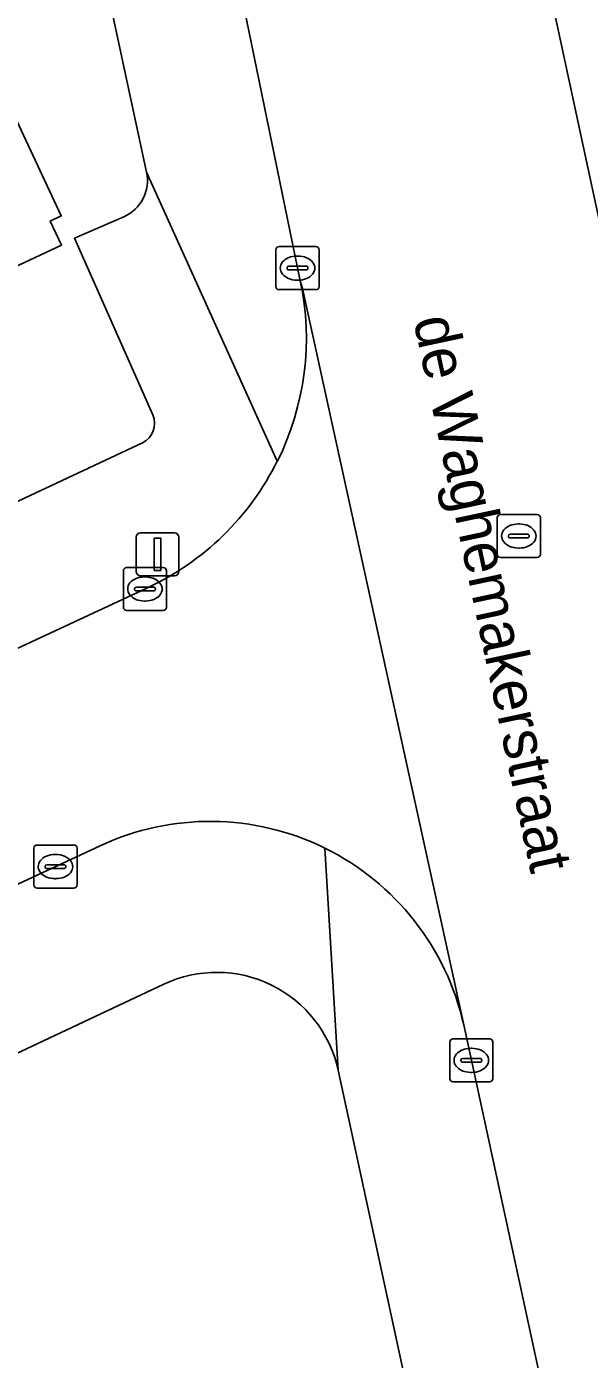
# Model space of a CAD drawing. Extents: x 160030 to 160839, y 385325 to 386450.
# Drawn here: x 160634.1 to 160647.16, y 385939.05 to 385969.95 of the extents above; entities that cross this region are included whole.
import ezdxf

# ---------------------------------------------------------------- set-up
doc = ezdxf.new("R2010")
doc.units = 0
for name, color, linetype in [('IMGEO_Erf', 7, 'Continuous'), ('IMGEO_Kolk', 7, 'Continuous'), ('IMGEO_Lichtmast', 7, 'Continuous'), ('IMGEO_Openbare_ruimte_label', 7, 'Continuous'), ('IMGEO_Pand', 7, 'Continuous'), ('IMGEO_Rijbaan_lokaal_open', 7, 'Continuous'), ('IMGEO_Rioolput', 7, 'Continuous'), ('IMGEO_Voetpad_open', 7, 'Continuous')]:
    doc.layers.add(name, color=color, linetype=linetype)

msp = doc.modelspace()

# ---------------------------------------------------------------- linework, layer by layer
at = {"layer": 'IMGEO_Erf'}
for points in [[(160636.885, 385966.578), (160632.981, 385984.676)], [(160631.353, 385973.156), (160634.905, 385965.564), (160634.647, 385965.443), (160634.908, 385964.885), (160631.45, 385963.268)], [(160637.028, 385960.948), (160635.211, 385965.046), (160636.355, 385965.545)], [(160580.126, 385933.763), (160636.788, 385960.304)], [(160637.284, 385947.747), (160594.764, 385927.749)], [(160651.915, 385896.868), (160641.332, 385945.755)]]:
    msp.add_lwpolyline(points, dxfattribs=at)
for centre, radius, start, end in [((160635.987, 385966.386), 0.918, 293.6152, 12.063), ((160636.578, 385960.749), 0.492, 295.2669, 23.8552), ((160638.515, 385945.14), 2.883, 12.3156, 115.2812)]:
    msp.add_arc(centre, radius, start, end, dxfattribs=at)
at = {"layer": 'IMGEO_Kolk'}
for p, q in [((160639.889, 385963.928), (160639.889, 385964.78)), ((160639.964, 385964.854), (160640.816, 385964.854)), ((160640.89, 385964.78), (160640.89, 385963.928)), ((160640.377, 385964.634), (160640.402, 385964.634)), ((160640.148, 385964.348), (160640.148, 385964.36)), ((160640.586, 385964.311), (160640.188, 385964.311)), ((160640.191, 385964.397), (160640.589, 385964.397)), ((160640.632, 385964.36), (160640.632, 385964.348)), ((160640.816, 385963.854), (160639.964, 385963.854)), ((160640.4, 385964.074), (160640.375, 385964.074)), ((160636.346, 385956.487), (160636.346, 385957.339)), ((160636.421, 385957.413), (160637.273, 385957.413)), ((160637.347, 385957.339), (160637.347, 385956.487)), ((160636.834, 385957.193), (160636.859, 385957.193)), ((160636.605, 385956.907), (160636.605, 385956.919)), ((160637.043, 385956.87), (160636.645, 385956.87)), ((160636.648, 385956.956), (160637.046, 385956.956)), ((160637.089, 385956.919), (160637.089, 385956.907)), ((160637.273, 385956.413), (160636.421, 385956.413)), ((160636.857, 385956.633), (160636.832, 385956.633)), ((160634.269, 385950.049), (160634.269, 385950.901)), ((160634.344, 385950.975), (160635.196, 385950.975)), ((160635.27, 385950.901), (160635.27, 385950.049)), ((160634.757, 385950.755), (160634.782, 385950.755)), ((160634.528, 385950.469), (160634.528, 385950.481)), ((160634.966, 385950.432), (160634.568, 385950.432)), ((160634.571, 385950.518), (160634.969, 385950.518)), ((160635.012, 385950.481), (160635.012, 385950.469)), ((160635.196, 385949.975), (160634.344, 385949.975)), ((160634.78, 385950.195), (160634.755, 385950.195)), ((160643.923, 385945.556), (160643.923, 385946.408)), ((160643.998, 385946.482), (160644.85, 385946.482)), ((160644.411, 385946.262), (160644.436, 385946.262)), ((160644.924, 385946.408), (160644.924, 385945.556)), ((160644.182, 385945.976), (160644.182, 385945.988)), ((160644.62, 385945.939), (160644.222, 385945.939)), ((160644.225, 385946.025), (160644.623, 385946.025)), ((160644.666, 385945.988), (160644.666, 385945.976)), ((160644.434, 385945.702), (160644.409, 385945.702)), ((160644.85, 385945.482), (160643.998, 385945.482))]:
    msp.add_line(p, q, dxfattribs=at)
for points in [[(160639.889, 385963.928), (160639.889, 385964.78)], [(160639.964, 385964.854), (160640.816, 385964.854)], [(160640.89, 385964.78), (160640.89, 385963.928)], [(160640.816, 385963.854), (160639.964, 385963.854)], [(160636.346, 385956.487), (160636.346, 385957.339)], [(160636.421, 385957.413), (160637.273, 385957.413)], [(160637.347, 385957.339), (160637.347, 385956.487)], [(160637.273, 385956.413), (160636.421, 385956.413)], [(160634.269, 385950.049), (160634.269, 385950.901)], [(160634.344, 385950.975), (160635.196, 385950.975)], [(160635.27, 385950.901), (160635.27, 385950.049)], [(160635.196, 385949.975), (160634.344, 385949.975)], [(160643.923, 385945.556), (160643.923, 385946.408)], [(160643.998, 385946.482), (160644.85, 385946.482)], [(160644.924, 385946.408), (160644.924, 385945.556)], [(160644.85, 385945.482), (160643.998, 385945.482)]]:
    msp.add_lwpolyline(points, dxfattribs=at)
for centre, radius, start, end in [((160639.966, 385964.778), 0.0765, 91.552, 178.448), ((160639.966, 385964.778), 0.0765, 91.552, 178.448), ((160640.814, 385964.778), 0.0765, 1.552, 88.448), ((160640.814, 385964.778), 0.0765, 1.552, 88.448), ((160640.188, 385964.357), 0.0403, 85.8775, 175.7526), ((160640.185, 385964.347), 0.0366, 178.938, 274.7102), ((160640.589, 385964.354), 0.043, 264.8664, 352.4533), ((160640.593, 385964.359), 0.0386, 1.7309, 96.639), ((160639.966, 385963.93), 0.0765, 181.552, 268.448), ((160639.966, 385963.93), 0.0765, 181.552, 268.448), ((160640.814, 385963.93), 0.0765, 271.552, 358.448), ((160640.814, 385963.93), 0.0765, 271.552, 358.448), ((160636.423, 385957.337), 0.0765, 91.552, 178.448), ((160636.423, 385957.337), 0.0765, 91.552, 178.448), ((160637.271, 385957.337), 0.0765, 1.552, 88.448), ((160637.271, 385957.337), 0.0765, 1.552, 88.448), ((160636.645, 385956.916), 0.0403, 85.8775, 175.7526), ((160636.642, 385956.906), 0.0366, 178.938, 274.7102), ((160637.046, 385956.913), 0.043, 264.8664, 352.4533), ((160637.05, 385956.918), 0.0386, 1.7309, 96.639), ((160636.423, 385956.489), 0.0765, 181.552, 268.448), ((160636.423, 385956.489), 0.0765, 181.552, 268.448), ((160637.271, 385956.489), 0.0765, 271.552, 358.448), ((160637.271, 385956.489), 0.0765, 271.552, 358.448), ((160634.346, 385950.899), 0.0765, 91.552, 178.448), ((160634.346, 385950.899), 0.0765, 91.552, 178.448), ((160635.194, 385950.899), 0.0765, 1.552, 88.448), ((160635.194, 385950.899), 0.0765, 1.552, 88.448), ((160634.568, 385950.478), 0.0403, 85.8775, 175.7526), ((160634.565, 385950.468), 0.0366, 178.938, 274.7102), ((160634.969, 385950.475), 0.043, 264.8664, 352.4533), ((160634.973, 385950.48), 0.0386, 1.7309, 96.639), ((160634.346, 385950.051), 0.0765, 181.552, 268.448), ((160634.346, 385950.051), 0.0765, 181.552, 268.448), ((160635.194, 385950.051), 0.0765, 271.552, 358.448), ((160635.194, 385950.051), 0.0765, 271.552, 358.448), ((160644, 385946.406), 0.0765, 91.552, 178.448), ((160644, 385946.406), 0.0765, 91.552, 178.448), ((160644.848, 385946.406), 0.0765, 1.552, 88.448), ((160644.848, 385946.406), 0.0765, 1.552, 88.448), ((160644.222, 385945.985), 0.0403, 85.8775, 175.7526), ((160644.219, 385945.975), 0.0366, 178.938, 274.7102), ((160644.623, 385945.982), 0.043, 264.8664, 352.4533), ((160644.627, 385945.987), 0.0386, 1.7309, 96.639), ((160644, 385945.558), 0.0765, 181.552, 268.448), ((160644, 385945.558), 0.0765, 181.552, 268.448), ((160644.848, 385945.558), 0.0765, 271.552, 358.448), ((160644.848, 385945.558), 0.0765, 271.552, 358.448)]:
    msp.add_arc(centre, radius, start, end, dxfattribs=at)
for centre, major_axis, ratio, start_param, end_param in [((160640.376, 385964.354), (-0.387, 0.002), 0.722429, 4.712389, 7.853982), ((160640.401, 385964.354), (-0.39, 0.002), 0.717154, 1.570796, 4.712389), ((160636.833, 385956.913), (-0.387, 0.002), 0.722429, 4.712389, 7.853982), ((160636.858, 385956.913), (-0.39, 0.002), 0.717154, 1.570796, 4.712389), ((160634.756, 385950.475), (-0.387, 0.002), 0.722429, 4.712389, 7.853982), ((160634.781, 385950.475), (-0.39, 0.002), 0.717154, 1.570796, 4.712389), ((160644.41, 385945.982), (-0.387, 0.002), 0.722429, 4.712389, 7.853982), ((160644.435, 385945.982), (-0.39, 0.002), 0.717154, 1.570796, 4.712389)]:
    msp.add_ellipse(centre, major_axis=major_axis, ratio=ratio, start_param=start_param, end_param=end_param, dxfattribs=at)
at = {"layer": 'IMGEO_Lichtmast'}
for p, q in [((160636.644, 385957.317), (160636.644, 385958.117)), ((160636.644, 385958.117), (160636.644, 385957.317)), ((160636.744, 385958.217), (160637.534, 385958.217)), ((160637.534, 385958.217), (160636.744, 385958.217)), ((160637.634, 385958.117), (160637.634, 385957.317)), ((160637.634, 385957.317), (160637.634, 385958.117)), ((160637.534, 385957.217), (160636.744, 385957.217)), ((160636.744, 385957.217), (160637.534, 385957.217))]:
    msp.add_line(p, q, dxfattribs=at)
msp.add_lwpolyline([(160637.064, 385958.092), (160637.214, 385958.092), (160637.214, 385957.342), (160637.064, 385957.342), (160637.064, 385958.092)], dxfattribs=at)
for centre, start, end in [((160636.744, 385958.117), 90, 180), ((160636.744, 385958.117), 90, 180), ((160637.534, 385958.117), 0, 90), ((160637.534, 385958.117), 360, 90), ((160636.744, 385957.317), 180, 270), ((160636.744, 385957.317), 180, 270), ((160637.534, 385957.317), 270, 0), ((160637.534, 385957.317), 270, 0)]:
    msp.add_arc(centre, 0.1, start, end, dxfattribs=at)
at = {"layer": 'IMGEO_Pand'}
msp.add_lwpolyline([(160631.353, 385973.156), (160631.201, 385973.085), (160629.808, 385976.062), (160624.479, 385973.569), (160625.873, 385970.592), (160625.763, 385970.541), (160629.166, 385963.272), (160631.039, 385964.148), (160631.45, 385963.268), (160634.908, 385964.885), (160634.647, 385965.443), (160634.905, 385965.564)], close=True, dxfattribs=at)
at = {"layer": 'IMGEO_Rijbaan_lokaal_open'}
for points in [[(160610.926, 386099.153), (160613.827, 386085.835), (160614.023, 386084.927), (160617.82, 386068.41), (160617.857, 386067.979), (160618.922, 386063.085), (160622.231, 386047.876), (160622.326, 386047.438), (160627.446, 386024.134), (160631.148, 386007.47), (160631.154, 386007.398), (160632.754, 386000), (160634.382, 385992.473), (160635.763, 385985.991), (160635.805, 385985.829), (160636.863, 385981.151), (160638.133, 385975.323), (160640.453, 385964.062), (160640.508, 385963.878), (160644.247, 385946.807), (160649.432, 385922.858), (160654.964, 385897.23)], [(160661.686, 385899.364), (160655.772, 385926.638), (160654.506, 385932.476), (160653.74, 385936.011), (160651.047, 385948.5), (160650.118, 385952.809), (160648.789, 385958.974), (160647.536, 385964.788), (160646.282, 385970.604), (160645.297, 385975.172), (160643.408, 385983.921), (160642.355, 385988.801), (160641.15, 385994.379), (160639.937, 386000), (160639.799, 386000.64), (160638.567, 386006.347), (160637.532, 386011.139), (160637.042, 386012.888), (160636.808, 386014.135), (160636.359, 386014.761), (160635.223, 386015.627)], [(160644.247, 385946.807), (160640.508, 385963.878), (160640.453, 385964.062)], [(160636.894, 385956.933), (160618.942, 385948.591), (160599.081, 385939.238), (160580.883, 385930.678), (160576.942, 385928.889), (160572.265, 385926.766), (160570.302, 385925.875), (160568.801, 385925.188), (160570.854, 385920.619), (160572.489, 385921.403), (160583.891, 385926.755), (160584.153, 385926.9), (160591.562, 385930.241), (160591.627, 385930.264), (160593.039, 385930.928), (160616.832, 385942.12)], [(160616.832, 385942.12), (160634.009, 385950.121), (160635.81, 385950.96)]]:
    msp.add_lwpolyline(points, dxfattribs=at)
for centre, radius, start, end in [((160634.201, 385962.73), 6.393, 333.4686, 12.022), ((160634.203, 385962.728), 6.389, 294.908, 333.4792), ((160638.358, 385945.49), 6.034, 63.7921, 114.977), ((160638.358, 385945.49), 6.034, 12.6064, 63.7932)]:
    msp.add_arc(centre, radius, start, end, dxfattribs=at)
at = {"layer": 'IMGEO_Rioolput'}
for p, q in [((160645.101, 385958.641), (160645.953, 385958.641)), ((160645.026, 385957.715), (160645.026, 385958.567)), ((160645.514, 385958.421), (160645.539, 385958.421)), ((160646.027, 385958.567), (160646.027, 385957.715)), ((160645.285, 385958.135), (160645.285, 385958.147)), ((160645.723, 385958.098), (160645.325, 385958.098)), ((160645.328, 385958.184), (160645.726, 385958.184)), ((160645.769, 385958.147), (160645.769, 385958.135)), ((160645.537, 385957.861), (160645.512, 385957.861)), ((160645.953, 385957.641), (160645.101, 385957.641))]:
    msp.add_line(p, q, dxfattribs=at)
for points in [[(160645.101, 385958.641), (160645.953, 385958.641)], [(160645.026, 385957.715), (160645.026, 385958.567)], [(160646.027, 385958.567), (160646.027, 385957.715)], [(160645.953, 385957.641), (160645.101, 385957.641)]]:
    msp.add_lwpolyline(points, dxfattribs=at)
for centre, radius, start, end in [((160645.103, 385958.565), 0.0765, 91.552, 178.448), ((160645.103, 385958.565), 0.0765, 91.552, 178.448), ((160645.951, 385958.565), 0.0765, 1.552, 88.448), ((160645.951, 385958.565), 0.0765, 1.552, 88.448), ((160645.325, 385958.144), 0.0403, 85.8775, 175.7526), ((160645.322, 385958.134), 0.0366, 178.938, 274.7102), ((160645.726, 385958.141), 0.043, 264.8664, 352.4533), ((160645.73, 385958.146), 0.0386, 1.7309, 96.639), ((160645.103, 385957.717), 0.0765, 181.552, 268.448), ((160645.103, 385957.717), 0.0765, 181.552, 268.448), ((160645.951, 385957.717), 0.0765, 271.552, 358.448), ((160645.951, 385957.717), 0.0765, 271.552, 358.448)]:
    msp.add_arc(centre, radius, start, end, dxfattribs=at)
for centre, major_axis, ratio, start_param, end_param in [((160645.513, 385958.141), (-0.387, 0.002), 0.722429, 4.712389, 7.853982), ((160645.538, 385958.141), (-0.39, 0.002), 0.717154, 1.570796, 4.712389)]:
    msp.add_ellipse(centre, major_axis=major_axis, ratio=ratio, start_param=start_param, end_param=end_param, dxfattribs=at)
at = {"layer": 'IMGEO_Voetpad_open'}
for points in [[(160640.453, 385964.062), (160638.133, 385975.323), (160636.863, 385981.151), (160635.828, 385980.913), (160634.783, 385985.606), (160635.805, 385985.829), (160635.763, 385985.991), (160634.382, 385992.473), (160632.754, 386000)], [(160631.285, 385990.787), (160630.149, 385990.294), (160631.853, 385986.617), (160626.32, 385984.052), (160626.469, 385983.702), (160627.046, 385982.344), (160632.539, 385984.896), (160632.813, 385984.892), (160632.981, 385984.676), (160636.885, 385966.578), (160639.92, 385959.875)], [(160639.92, 385959.875), (160636.885, 385966.578)], [(160636.355, 385965.545), (160635.211, 385965.046), (160637.028, 385960.948)], [(160636.788, 385960.304), (160580.126, 385933.763), (160577.96, 385932.728), (160571.264, 385929.58), (160567.808, 385928.068), (160568.801, 385925.188), (160570.302, 385925.875), (160569.616, 385927.392), (160571.519, 385928.301), (160572.265, 385926.766), (160576.942, 385928.889), (160580.883, 385930.678), (160599.081, 385939.238)], [(160599.081, 385939.238), (160618.942, 385948.591), (160636.894, 385956.933)], [(160635.81, 385950.96), (160634.009, 385950.121)], [(160641.332, 385945.755), (160641.023, 385950.904)], [(160641.023, 385950.904), (160641.332, 385945.755), (160651.915, 385896.868)], [(160594.764, 385927.749), (160637.284, 385947.747)], [(160649.432, 385922.858), (160644.247, 385946.807)]]:
    msp.add_lwpolyline(points, dxfattribs=at)
msp.add_lwpolyline([(160649.532, 385970.328), (160649.328, 385971.265), (160646.282, 385970.604), (160647.536, 385964.788), (160650.546, 385965.441), (160649.872, 385968.837)], close=True, dxfattribs=at)
for centre, radius, start, end in [((160635.987, 385966.386), 0.918, 293.6152, 12.063), ((160634.201, 385962.73), 6.393, 333.4686, 12.022), ((160636.578, 385960.749), 0.492, 295.2669, 23.8552), ((160634.203, 385962.728), 6.389, 294.908, 333.4792), ((160638.358, 385945.49), 6.034, 63.7921, 114.977), ((160638.358, 385945.49), 6.034, 12.6064, 63.7932), ((160638.515, 385945.14), 2.883, 12.3156, 115.2812)]:
    msp.add_arc(centre, radius, start, end, dxfattribs=at)

# ---------------------------------------------------------------- texts
at = {"layer": 'IMGEO_Openbare_ruimte_label'}
msp.add_text('de Waghemakerstraat', height=1, rotation=282.0067, dxfattribs=at).set_placement((160643.076, 385963.154))

doc.saveas('drawing.dxf')
